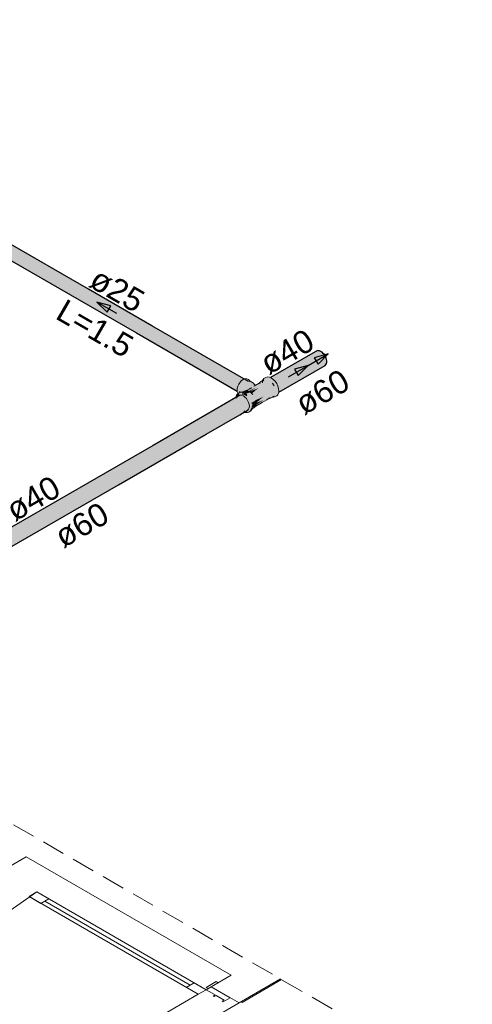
# Model space of a CAD drawing. Header units: millimetres. Extents: x 567 to 934, y -1 to 364.
# Tile 405 of 656: x 760 to 764, y 8 to 16. Entities that reach past the tile are written whole.
import ezdxf

# ---------------------------------------------------------------- set-up
doc = ezdxf.new("R2010")
doc.units = ezdxf.units.MM
doc.header["$MEASUREMENT"] = 0
doc.linetypes.add('JIS_02_2.0', pattern=[0.3, 0.2, -0.1])
doc.linetypes.add('NULL', pattern=[0])
for name, color, linetype, lineweight in [('AF-Condutos', 140, 'Continuous', 25), ('AF-Conexões', 152, 'Continuous', 18), ('AF-Sentido conduto', 140, 'Continuous', 30), ('AF-Textos conduto', 7, 'Continuous', 9), ('DI-Área do detalhe', 10, 'JIS_02_2.0', 0)]:
    doc.layers.add(name, color=color, linetype=linetype, lineweight=lineweight)
doc.layers.add('ARQ FINA', color=8, linetype='Continuous')
doc.styles.add('Arial', font='arial.ttf')

msp = doc.modelspace()

# ---------------------------------------------------------------- hatches: boundary and pattern name
at = {"layer": 'AF-Condutos', "linetype": 'Continuous'}
for points in [[(756.2453, 16.535), (756.2232, 16.5401), (756.2053, 16.532), (756.2423, 16.5106), (756.2627, 16.5007), (756.2053, 16.532), (756.1882, 16.5157), (756.1748, 16.494), (756.1675, 16.4708), (756.1675, 16.45), (756.1748, 16.4353), (762.0829, 13.0242), (762.0796, 13.0367), (762.0931, 13.0767), (761.8414, 13.2238), (762.106, 13.0983), (761.8692, 13.2281), (762.1062, 13.0985), (761.8811, 13.23), (762.1215, 13.1155), (761.9067, 13.2339), (762.1218, 13.1157), (762.1479, 13.101), (762.1658, 13.1092), (761.9411, 13.2392), (761.3339, 13.5895), (760.7851, 13.906), (760.0557, 14.3258), (759.9303, 14.397), (759.8695, 14.432), (759.6559, 14.5535), (759.6522, 14.5571), (759.9303, 14.397), (760.0557, 14.3258), (760.7851, 13.906), (761.3339, 13.5895), (761.9411, 13.2392), (762.1658, 13.1092), (762.1814, 13.1078), (761.9497, 13.2406), (761.9503, 13.2407), (760.056, 14.33), (759.9303, 14.4027), (759.8695, 14.4374), (759.8261, 14.463), (759.6628, 14.5575), (759.7297, 14.5207), (759.5803, 14.6053), (760.056, 14.33), (761.9503, 13.2407), (761.9497, 13.2406), (762.1814, 13.1078)], [(762.3753, 13.1409), (762.8006, 13.3749), (762.7808, 13.3762), (762.3741, 13.1414)], [(762.3765, 13.1415), (762.3853, 13.1351), (762.8006, 13.3749)], [(762.3866, 13.1341), (762.8222, 13.3624), (762.8006, 13.3749), (762.3853, 13.1351)], [(762.3888, 13.1353), (762.403, 13.1204), (762.8222, 13.3624)], [(762.4042, 13.1191), (762.8419, 13.3409), (762.8222, 13.3624), (762.403, 13.1204)], [(762.4061, 13.12), (762.4212, 13.098), (762.8419, 13.3409)], [(762.4222, 13.0965), (762.8564, 13.314), (762.8419, 13.3409), (762.4212, 13.098)], [(762.4233, 13.097), (762.4384, 13.0727), (762.8564, 13.314)], [(762.4364, 13.0697), (762.863, 13.2864), (762.8564, 13.314), (762.4357, 13.0711)], [(762.4476, 13.0465), (762.863, 13.2864), (762.4411, 13.072), (762.4427, 13.0565)], [(762.4442, 13.0432), (762.8608, 13.2629), (762.863, 13.2864), (762.444, 13.0445)], [(761.8414, 13.2238), (762.0921, 13.0778), (762.106, 13.0983)], [(761.8692, 13.2281), (762.104, 13.0994), (762.1062, 13.0985)], [(761.8811, 13.23), (762.1059, 13.0992), (762.1215, 13.1155)], [(761.9067, 13.2339), (762.1188, 13.117), (762.1218, 13.1157)], [(762.4463, 13.0236), (762.8608, 13.2629), (762.4442, 13.0432)], [(762.4448, 13.0136), (762.85, 13.2475), (762.8608, 13.2629), (762.446, 13.0234)], [(762.4384, 13.0727), (762.4269, 13.0896), (762.4357, 13.0711)], [(762.4427, 13.0565), (762.4411, 13.072), (762.4367, 13.0698)], [(762.1795, 12.8604), (762.188, 12.8718), (762.1965, 12.8981), (762.1892, 12.8916), (762.1855, 12.9263), (761.9143, 12.7634), (762.1826, 12.925), (762.1739, 12.9435), (762.1737, 12.9547), (761.9792, 12.8369), (762.1736, 12.955), (762.1511, 12.9722), (762.1667, 12.984), (762.1451, 12.9964), (762.1253, 12.9977), (761.3531, 12.5519), (760.046, 11.797), (759.8695, 11.6953), (759.0646, 11.2306), (756.7285, 9.8815), (756.9013, 9.9808), (756.8225, 9.9265), (756.8986, 9.9735), (756.8243, 9.9254), (756.7477, 9.8803), (756.7693, 9.8678), (757.1223, 10.0716), (756.7699, 9.8672), (756.789, 9.8463), (756.8035, 9.8194), (757.2714, 10.0947), (756.9064, 9.879), (757.2836, 10.0966), (756.8924, 9.8698), (756.8037, 9.8186), (756.8101, 9.7911), (757.3437, 10.0994), (758.2446, 10.6199), (758.4303, 10.7408), (758.7505, 10.9295), (758.7987, 10.9616), (758.788, 10.9515), (758.4303, 10.7408), (758.2446, 10.6199), (758.8632, 10.9771), (756.8101, 9.7911), (756.8076, 9.7678), (757.4105, 10.1162), (757.5013, 10.173), (757.8403, 10.3709), (757.8399, 10.3709), (758.4876, 10.7497), (758.7181, 10.885), (758.6811, 10.8627), (757.8399, 10.3709), (757.8403, 10.3709), (757.5013, 10.173), (757.4105, 10.1162), (756.8076, 9.7678), (756.7971, 9.7529)], [(762.1827, 12.9246), (762.1855, 12.9266), (761.9143, 12.7634)], [(761.3531, 12.5519), (760.046, 11.7972), (759.591, 11.5343)]]:
    msp.add_hatch(color=151, dxfattribs=at).paths.add_polyline_path(points)
at = {"layer": 'AF-Conexões', "linetype": 'Continuous'}
for points in [[(762.1889, 13.1195), (762.1617, 13.1326), (762.1489, 13.1313), (762.1213, 13.1154), (762.1084, 13.1018), (762.0974, 13.0857), (762.089, 13.068), (762.0836, 13.0501), (762.0818, 13.0332), (762.089, 13.0065), (762.1034, 13.0089), (762.1009, 13.0264), (762.1308, 13.0178), (762.1279, 13.0136), (762.1872, 13.042), (762.1836, 13.0241), (762.2538, 13.0594), (762.1954, 13.0195), (762.2669, 13.0514), (762.2117, 13.0032), (762.1998, 13.0139), (762.1574, 13.0016), (762.1396, 13.0118), (762.1181, 13.0151), (762.0921, 13.0036), (762.1088, 12.9908), (762.1075, 12.9988), (762.1197, 12.9919), (762.1042, 13.0071), (762.1506, 12.9725), (762.1631, 12.9593), (762.1739, 12.9435), (762.1822, 12.9263), (762.1873, 12.9089), (762.1891, 12.8923), (762.1873, 12.8778), (762.1822, 12.8663), (762.1739, 12.8587), (762.1475, 12.8419), (762.1701, 12.8375), (762.1837, 12.8417), (762.2014, 12.8524), (762.2129, 12.8686), (762.1942, 12.8514), (762.2007, 12.8659), (762.2168, 12.8923), (762.2132, 12.9253), (762.2456, 12.9439), (762.2453, 12.9463), (762.3129, 12.9764), (762.2486, 12.9224), (762.3129, 12.9462), (762.2469, 12.9034), (762.2461, 12.8987), (762.3009, 12.9262), (762.3721, 12.9714), (762.373, 12.9619), (762.3852, 12.9721), (762.3776, 12.9733), (762.4169, 12.9768), (762.4373, 12.9918), (762.4439, 13.0063), (762.4462, 13.0247), (762.4439, 13.0457), (762.4373, 13.0678), (762.4269, 13.0896), (762.4132, 13.1095), (762.3974, 13.1263), (762.3803, 13.1387), (762.3665, 13.1296), (762.3515, 13.1283), (762.3498, 13.1245), (762.3665, 13.1296), (762.3803, 13.1387), (762.3633, 13.146), (762.3474, 13.1475), (762.3338, 13.1433), (762.3161, 13.1327), (762.3094, 13.1141), (762.3055, 13.1145), (762.282, 13.1026), (762.2893, 13.0994), (762.2413, 13.0712), (762.2266, 13.0918), (762.1959, 13.1095)], [(762.1212, 13.0147), (762.1298, 13.0174), (762.1009, 13.0264)], [(762.1032, 13.0125), (762.1162, 13.0144), (762.1009, 13.0264)], [(762.1347, 13.0146), (762.1396, 13.0118), (762.1603, 13.0294)], [(762.1603, 13.0294), (762.1402, 13.0115), (762.1797, 13.0263)], [(762.1574, 13.0016), (762.1797, 13.0263), (762.1414, 13.0107)], [(762.1792, 13.0258), (762.1574, 13.0016), (762.1993, 13.0141)], [(762.2538, 13.0594), (762.184, 13.0238), (762.1936, 13.0183)], [(762.1956, 13.0191), (762.2022, 13.0125), (762.2669, 13.0514)], [(762.2026, 13.0123), (762.2117, 13.0032), (762.2669, 13.0514)], [(762.0774, 12.97), (762.087, 12.9668), (762.0802, 12.9932), (762.0736, 12.9787), (762.0722, 12.967), (762.0852, 12.9523)], [(762.092, 12.9785), (762.1004, 12.986), (762.0906, 13.0029), (762.0802, 12.9932)], [(762.0844, 12.9767), (762.0915, 12.9782), (762.0802, 12.9932)], [(762.0906, 13.0029), (762.1004, 12.986), (762.1103, 12.989)], [(762.2458, 12.9441), (762.2168, 12.9273), (762.2168, 12.9143)], [(762.2492, 12.9185), (762.2458, 12.9441), (762.2168, 12.9143)], [(762.2507, 12.9242), (762.3129, 12.9764), (762.2455, 12.9464)], [(762.3129, 12.9462), (762.2501, 12.9229), (762.2469, 12.9034)], [(762.3721, 12.9714), (762.3009, 12.9262), (762.353, 12.9563)], [(762.373, 12.9619), (762.3721, 12.9714), (762.353, 12.9563), (762.3672, 12.9646)], [(762.3994, 12.9699), (762.4169, 12.9768), (762.4001, 12.9775)], [(762.153, 12.8451), (762.1506, 12.8566), (762.1372, 12.8463)], [(762.2116, 12.8683), (762.2168, 12.8923), (762.2007, 12.8659), (762.1942, 12.8514)], [(762.213, 12.8695), (762.2355, 12.8825), (762.2406, 12.8898), (762.2138, 12.8743)], [(762.2426, 12.8926), (762.2406, 12.8958), (762.2146, 12.8792), (762.2141, 12.8762)], [(762.2406, 12.8958), (762.2163, 12.8894), (762.2146, 12.8792)], [(762.2443, 12.8967), (762.2494, 12.9185), (762.215, 12.9125), (762.2168, 12.8997), (762.2461, 12.9074), (762.2164, 12.8898)], [(762.2461, 12.9074), (762.2181, 12.9001), (762.2164, 12.8898)], [(762.2453, 12.8942), (762.3009, 12.9262), (762.247, 12.8988)]]:
    msp.add_hatch(color=161, dxfattribs=at).paths.add_polyline_path(points)

# ---------------------------------------------------------------- linework, layer by layer
at = {"layer": 'AF-Condutos'}
for p, q in [((760.7897, 13.9113), (760.0565, 14.3346)), ((760.0444, 14.2012), (760.7076, 13.8182)), ((761.3412, 13.5929), (760.7897, 13.9113)), ((760.7076, 13.8182), (761.2068, 13.53)), ((761.2068, 13.53), (761.7592, 13.2111)), ((761.9511, 13.2408), (761.3412, 13.5929)), ((762.7808, 13.3762), (762.3741, 13.1414)), ((762.7912, 13.3755), (762.7808, 13.3762)), ((762.8006, 13.3749), (762.7912, 13.3755)), ((762.812, 13.3683), (762.8006, 13.3749)), ((762.8222, 13.3624), (762.812, 13.3683)), ((762.8326, 13.3511), (762.8222, 13.3624)), ((762.8419, 13.3409), (762.8326, 13.3511)), ((762.8495, 13.3267), (762.8419, 13.3409)), ((762.8564, 13.314), (762.8495, 13.3267)), ((762.8599, 13.2995), (762.8564, 13.314)), ((762.863, 13.2864), (762.8599, 13.2995)), ((762.8608, 13.2629), (762.8619, 13.274)), ((762.8619, 13.274), (762.863, 13.2864)), ((761.7592, 13.2111), (762.0829, 13.0242)), ((762.1814, 13.1078), (761.9511, 13.2408)), ((762.4448, 13.0136), (762.85, 13.2475)), ((762.85, 13.2475), (762.8551, 13.2548)), ((762.8551, 13.2548), (762.8608, 13.2629)), ((762.0722, 12.967), (761.3531, 12.5519)), ((762.1103, 12.989), (762.0722, 12.967)), ((762.1451, 12.9964), (762.1253, 12.9977)), ((762.1667, 12.984), (762.1451, 12.9964)), ((762.1442, 12.8401), (762.1475, 12.8419)), ((762.1475, 12.8419), (762.1697, 12.8548)), ((762.1697, 12.8548), (762.1795, 12.8604)), ((761.8134, 12.6491), (762.105, 12.8174)), ((762.105, 12.8174), (762.1442, 12.8401)), ((761.0499, 12.2083), (761.8134, 12.6491)), ((761.3531, 12.5519), (760.046, 11.7972)), ((760.0298, 11.6193), (761.0499, 12.2083))]:
    msp.add_line(p, q, dxfattribs=at)
at = {"layer": 'AF-Conexões'}
for p, q in [((762.1084, 13.1018), (762.0974, 13.0857)), ((762.1213, 13.1154), (762.1084, 13.1018)), ((762.1351, 13.1254), (762.1213, 13.1154)), ((762.1442, 13.1293), (762.1351, 13.1254)), ((762.1489, 13.1313), (762.1442, 13.1293)), ((762.1617, 13.1326), (762.1489, 13.1313)), ((762.1727, 13.1292), (762.1617, 13.1326)), ((762.1813, 13.124), (762.1727, 13.1292)), ((762.1889, 13.1195), (762.1813, 13.124)), ((762.1959, 13.1095), (762.1885, 13.1138)), ((762.1885, 13.1138), (762.1928, 13.1077)), ((762.1935, 13.1129), (762.1889, 13.1195)), ((762.1959, 13.1095), (762.1935, 13.1129)), ((762.2266, 13.0918), (762.1959, 13.1095)), ((762.282, 13.1026), (762.2768, 13.0953)), ((762.3037, 13.1151), (762.282, 13.1026)), ((762.3025, 13.096), (762.3031, 13.0999)), ((762.3046, 13.1164), (762.3026, 13.1046)), ((762.3031, 13.0999), (762.3042, 13.1067)), ((762.3045, 13.1156), (762.3037, 13.1151)), ((762.3059, 13.1164), (762.3045, 13.1156)), ((762.3103, 13.1246), (762.3046, 13.1164)), ((762.3146, 13.1214), (762.3059, 13.1164)), ((762.3094, 13.1141), (762.3146, 13.1214)), ((762.3161, 13.1327), (762.3103, 13.1246)), ((762.3272, 13.1394), (762.3161, 13.1327)), ((762.3338, 13.1433), (762.3272, 13.1394)), ((762.3474, 13.1475), (762.3338, 13.1433)), ((762.3633, 13.146), (762.3474, 13.1475)), ((762.3741, 13.1414), (762.3633, 13.146)), ((762.3803, 13.1387), (762.3741, 13.1414)), ((762.3974, 13.1263), (762.3803, 13.1387)), ((762.4132, 13.1095), (762.3974, 13.1263)), ((762.4269, 13.0896), (762.4132, 13.1095)), ((762.0836, 13.0501), (762.0818, 13.0332)), ((762.0818, 13.0332), (762.0829, 13.0242)), ((762.0829, 13.0242), (762.0836, 13.0183)), ((762.089, 13.068), (762.0836, 13.0501)), ((762.0836, 13.0183), (762.089, 13.0065)), ((762.0974, 13.0857), (762.089, 13.068)), ((762.1181, 13.0151), (762.1093, 13.0117)), ((762.1223, 13.0145), (762.1181, 13.0151)), ((762.1279, 13.0136), (762.1223, 13.0145)), ((762.1445, 13.0232), (762.1279, 13.0136)), ((762.1288, 13.0135), (762.1279, 13.0136)), ((762.1333, 13.0128), (762.1288, 13.0135)), ((762.1524, 13.0263), (762.1445, 13.0232)), ((762.1603, 13.0294), (762.1524, 13.0263)), ((762.1644, 13.0287), (762.1603, 13.0294)), ((762.1872, 13.042), (762.1644, 13.0287)), ((762.1713, 13.0277), (762.1644, 13.0287)), ((762.1726, 13.0275), (762.1713, 13.0277)), ((762.1797, 13.0263), (762.1726, 13.0275)), ((762.2003, 13.0144), (762.1797, 13.0263)), ((762.1971, 13.0477), (762.1872, 13.042)), ((762.1934, 13.045), (762.2066, 13.0532)), ((762.2066, 13.0532), (762.1971, 13.0477)), ((762.2023, 13.0124), (762.2003, 13.0144)), ((762.2309, 13.0857), (762.2266, 13.0918)), ((762.2287, 13.066), (762.2359, 13.0695)), ((762.2344, 13.0693), (762.2287, 13.066)), ((762.2359, 13.0778), (762.229, 13.0862)), ((762.2352, 13.0795), (762.2309, 13.0857)), ((762.2389, 13.0718), (762.2344, 13.0693)), ((762.2359, 13.0778), (762.2352, 13.0795)), ((762.2399, 13.073), (762.2359, 13.0778)), ((762.2402, 13.0726), (762.2389, 13.0718)), ((762.2402, 13.0726), (762.2399, 13.073)), ((762.2749, 13.0925), (762.2402, 13.0726)), ((762.2819, 13.0965), (762.2749, 13.0925)), ((762.2768, 13.0953), (762.2749, 13.0925)), ((762.2771, 13.0896), (762.2819, 13.0965)), ((762.3898, 13.0933), (762.3977, 13.0811)), ((762.4056, 13.0688), (762.3898, 13.0933)), ((762.3977, 13.0811), (762.4056, 13.0688)), ((762.4373, 13.0678), (762.4269, 13.0896)), ((762.4439, 13.0457), (762.4373, 13.0678)), ((762.4462, 13.0247), (762.4439, 13.0457)), ((762.4439, 13.0063), (762.4448, 13.0136)), ((762.4448, 13.0136), (762.4462, 13.0247)), ((762.0736, 12.9787), (762.0722, 12.967)), ((762.0802, 12.9932), (762.0736, 12.9787)), ((762.0906, 13.0029), (762.0802, 12.9932)), ((762.089, 13.0065), (762.0921, 13.0036)), ((762.0921, 13.0036), (762.0906, 13.0029)), ((762.1067, 13.0105), (762.0921, 13.0036)), ((762.1069, 12.9897), (762.1004, 12.986)), ((762.1004, 12.986), (762.1103, 12.989)), ((762.1093, 13.0117), (762.1067, 13.0105)), ((762.1103, 12.989), (762.1112, 12.9893)), ((762.1112, 12.9893), (762.1237, 12.988)), ((762.1237, 12.988), (762.1372, 12.9823)), ((762.1396, 13.0118), (762.1333, 13.0128)), ((762.1372, 12.9823), (762.1506, 12.9725)), ((762.1468, 13.0076), (762.1396, 13.0118)), ((762.1468, 13.0076), (762.1471, 13.0075)), ((762.151, 13.0052), (762.1468, 13.0076)), ((762.1471, 13.0075), (762.1574, 13.0016)), ((762.1506, 12.9725), (762.1631, 12.9593)), ((762.1624, 12.9986), (762.151, 13.0052)), ((762.1574, 13.0016), (762.1677, 12.9956)), ((762.1677, 12.9956), (762.1624, 12.9986)), ((762.1631, 12.9593), (762.1739, 12.9435)), ((762.1739, 12.9435), (762.1822, 12.9263)), ((762.2023, 13.0124), (762.2026, 13.0123)), ((762.2197, 12.9951), (762.2023, 13.0124)), ((762.2026, 13.0123), (762.2117, 13.0032)), ((762.2117, 13.0032), (762.2208, 12.9941)), ((762.2208, 12.9941), (762.2197, 12.9951)), ((762.2453, 12.9463), (762.2486, 12.9224)), ((762.2458, 12.9441), (762.2453, 12.9463)), ((762.2476, 12.9313), (762.2458, 12.9441)), ((762.2494, 12.9185), (762.2476, 12.9313)), ((762.3009, 12.9262), (762.3406, 12.9491)), ((762.3406, 12.9491), (762.353, 12.9563)), ((762.353, 12.9563), (762.3672, 12.9646)), ((762.353, 12.9563), (762.3572, 12.9557)), ((762.3572, 12.9557), (762.3651, 12.9588)), ((762.3672, 12.9646), (762.3598, 12.9617)), ((762.3651, 12.9588), (762.373, 12.9619)), ((762.373, 12.9619), (762.3896, 12.9714)), ((762.3896, 12.9714), (762.3938, 12.9738)), ((762.3896, 12.9714), (762.3994, 12.9699)), ((762.3938, 12.9738), (762.4056, 12.9807)), ((762.4056, 12.9807), (762.3977, 12.9776)), ((762.3994, 12.9699), (762.4081, 12.9733)), ((762.4081, 12.9733), (762.4169, 12.9768)), ((762.4169, 12.9768), (762.4269, 12.9821)), ((762.4269, 12.9821), (762.4373, 12.9918)), ((762.4373, 12.9918), (762.4439, 13.0063)), ((762.1475, 12.8419), (762.1542, 12.8391)), ((762.1822, 12.8663), (762.1739, 12.8587)), ((762.1822, 12.9263), (762.1873, 12.9089)), ((762.1873, 12.8778), (762.1822, 12.8663)), ((762.1837, 12.8417), (762.2014, 12.8524)), ((762.1873, 12.9089), (762.1891, 12.8923)), ((762.1891, 12.8923), (762.1873, 12.8778)), ((762.2014, 12.8524), (762.2071, 12.8605)), ((762.2071, 12.8605), (762.2129, 12.8686)), ((762.2129, 12.8686), (762.213, 12.8695)), ((762.213, 12.8695), (762.2355, 12.8825)), ((762.213, 12.8695), (762.2149, 12.8806)), ((762.2132, 12.9253), (762.215, 12.9125)), ((762.2144, 12.9171), (762.2132, 12.9253)), ((762.215, 12.9125), (762.2144, 12.9171)), ((762.2149, 12.8806), (762.2168, 12.8923)), ((762.2168, 12.8997), (762.215, 12.889)), ((762.2168, 12.8923), (762.2168, 12.8997)), ((762.2355, 12.8825), (762.2406, 12.8898)), ((762.2406, 12.8898), (762.2426, 12.8926)), ((762.2426, 12.8926), (762.2458, 12.8971)), ((762.2426, 12.8926), (762.2453, 12.8942)), ((762.2453, 12.8942), (762.3009, 12.9262)), ((762.2458, 12.8971), (762.2471, 12.905)), ((762.2471, 12.905), (762.2476, 12.9078)), ((762.2476, 12.9078), (762.2494, 12.9185)), ((762.1542, 12.8391), (762.1701, 12.8375)), ((762.1701, 12.8375), (762.1729, 12.8384)), ((762.1729, 12.8384), (762.1837, 12.8417))]:
    msp.add_line(p, q, dxfattribs=at)
at = {"layer": 'AF-Sentido conduto'}
for p, q in [((760.8636, 13.798), (760.952, 13.7096)), ((760.9843, 13.7657), (760.8636, 13.798)), ((760.952, 13.7096), (760.9843, 13.7657)), ((762.875, 13.3467), (762.7543, 13.3144)), ((762.7543, 13.3144), (762.7866, 13.2583)), ((762.7866, 13.2583), (762.875, 13.3467)), ((762.7018, 13.2467), (762.5811, 13.2144)), ((762.5811, 13.2144), (762.6134, 13.1583)), ((762.6134, 13.1583), (762.7018, 13.2467))]:
    msp.add_line(p, q, dxfattribs=at)
for points in [[(761.0368, 13.698), (760.8636, 13.798)], [(762.7018, 13.2467), (762.875, 13.3467)], [(762.5286, 13.1467), (762.7018, 13.2467)]]:
    msp.add_lwpolyline(points, dxfattribs=at)
at = {"layer": 'ARQ FINA', "lineweight": 5}
for p, q in [((757.5618, 7.4243), (760.2465, 8.9743)), ((760.2465, 8.9743), (762.0305, 7.9443)), ((760.2724, 8.6293), (760.3417, 8.6693)), ((760.3417, 8.6693), (760.2724, 8.6293)), ((760.3417, 8.6693), (761.814, 7.8193)), ((760.4456, 8.6093), (760.3417, 8.6693)), ((761.7447, 7.7793), (760.2724, 8.6293)), ((760.2724, 8.6293), (760.3764, 8.5693)), ((760.3764, 8.5693), (760.4456, 8.6093)), ((760.411, 8.5893), (761.6754, 7.8593)), ((761.71, 7.8793), (761.6408, 7.8393)), ((761.814, 7.8193), (761.71, 7.8793)), ((761.814, 7.8393), (761.9006, 7.8893)), ((761.9179, 7.8793), (761.8313, 7.8293)), ((762.0305, 7.9443), (761.8573, 7.8443)), ((761.9006, 7.8893), (761.9179, 7.8793)), ((762.0998, 7.7043), (762.4605, 7.9126)), ((762.1257, 7.7093), (762.4691, 7.9076)), ((761.6408, 7.8393), (761.7447, 7.7793)), ((761.814, 7.8193), (761.7447, 7.7793)), ((761.7447, 7.7793), (761.814, 7.8193)), ((761.814, 7.8193), (761.8573, 7.8443)), ((761.8313, 7.8293), (761.814, 7.8393)), ((761.8919, 7.7743), (761.814, 7.8193)), ((761.8573, 7.8443), (762.0218, 7.7493)), ((761.8573, 7.8443), (762.0998, 7.7043)), ((760.3417, 6.9693), (761.7447, 7.7793)), ((761.8746, 7.7643), (761.8919, 7.7743)), ((761.8832, 7.7593), (761.8746, 7.7643)), ((761.9006, 7.7693), (761.8832, 7.7593)), ((761.9698, 7.7293), (761.9006, 7.7693)), ((761.9525, 7.7193), (761.9698, 7.7293)), ((761.9612, 7.7143), (761.9525, 7.7193)), ((762.0218, 7.7493), (761.9612, 7.7143)), ((762.1257, 7.7093), (762.1171, 7.7143)), ((762.0998, 7.7043), (760.5409, 6.8043))]:
    msp.add_line(p, q, dxfattribs=at)
msp.add_lwpolyline([(760.3417, 8.6693), (760.1084, 8.5088), (759.927, 8.3273), (759.8028, 8.1304), (759.7398, 7.9241), (759.7398, 7.7145), (759.8028, 7.5082), (759.927, 7.3113), (760.1084, 7.1298), (760.3417, 6.9693)], dxfattribs=at)
at = {"layer": 'DI-Área do detalhe'}
msp.add_lwpolyline([(748.3693, 9.0589), (754.4221, 12.5535), (764.129, 6.9493), (758.0761, 3.4546), (748.3693, 9.0589)], dxfattribs=at)

# ---------------------------------------------------------------- texts
at = {"layer": 'AF-Textos conduto', "linetype": 'NULL', "char_height": 0.2, "attachment_point": 8, "line_spacing_factor": 0.6, "style": 'Arial'}
for s, insert, width, rotation in [('ø25', (760.9885, 13.8143), 0.962805, 329.99993), ('L=1.5', (760.7959, 13.4808), 1.413415, 329.99993), ('ø40', (762.5687, 13.2772), 0.962805, 30.00007), ('ø60', (762.8758, 12.9273), 0.962805, 30.00007), ('ø40', (760.3596, 12.0017), 0.962805, 30.00007), ('ø60', (760.7818, 11.7707), 0.962805, 30.00007)]:
    msp.add_mtext(s, dxfattribs=dict(at, insert=insert, width=width, rotation=rotation))

doc.saveas('drawing.dxf')
